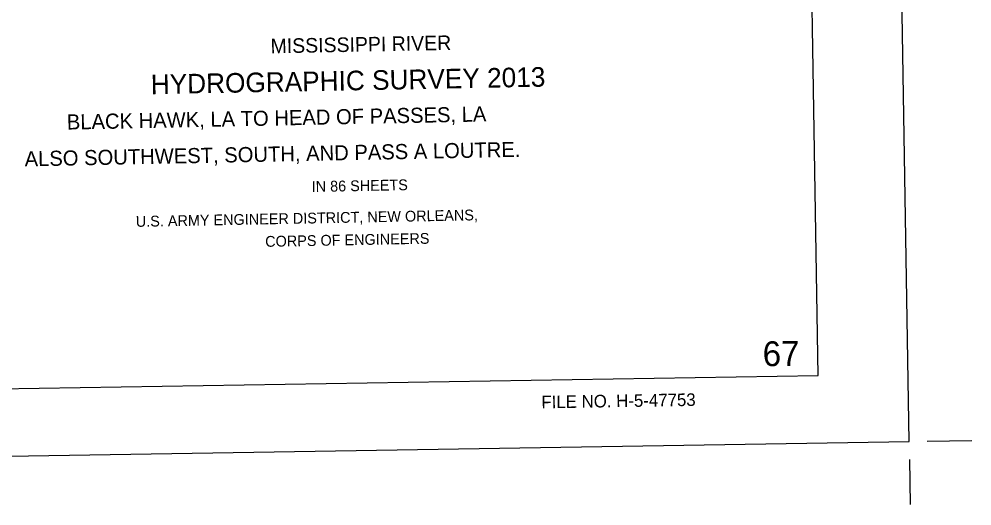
# Model space of a CAD drawing. Extents: x 3855477 to 3893699, y 299188 to 325115.
# Drawn here: x 3884863 to 3893699, y 299771 to 304282 of the extents above; entities that cross this region are included whole.
import ezdxf

# ---------------------------------------------------------------- set-up
doc = ezdxf.new("R2010")
doc.units = 0
for name, color, linetype in [('G-ANNO-NPLT', 7, 'Continuous'), ('V-ANNO-DIMS', 7, 'Continuous'), ('V-ANNO-SYMB', 7, 'Continuous'), ('V-ANNO-TEXT', 7, 'Continuous')]:
    doc.layers.add(name, color=color, linetype=linetype)

msp = doc.modelspace()

# ---------------------------------------------------------------- linework, layer by layer
at = {"layer": 'G-ANNO-NPLT'}
msp.add_lwpolyline([(3856454, 299771.1), (3893115.8, 300368.3), (3892722.2, 324531.8), (3856060.4, 323934.5)], close=True, dxfattribs=at)
at = {"layer": 'V-ANNO-DIMS'}
for p, q in [((3893282.5, 300371.1), (3893699.1, 300377.8)), ((3893118.6, 300201.7), (3893125.4, 299785.1))]:
    msp.add_line(p, q, dxfattribs=at)
at = {"layer": 'V-ANNO-SYMB'}
msp.add_lwpolyline([(3859193.6, 300440.8), (3892272.4, 300979.7), (3891899.1, 323893.3), (3858820.3, 323354.4), (3859193.6, 300440.8)], dxfattribs=at)

# ---------------------------------------------------------------- texts
at = {"layer": 'V-ANNO-TEXT'}
for s, height, rotation, p in [('MISSISSIPPI RIVER', 135, 1.10913, (3887196.5, 303963.6)), ('HYDROGRAPHIC SURVEY 2013', 181.7, 1.10913, (3886086.5, 303585.1)), ('BLACK HAWK, LA TO HEAD OF PASSES, LA', 140, 1.10913, (3885307.4, 303257.7)), ('ALSO SOUTHWEST, SOUTH, AND PASS A LOUTRE.', 140, 1.10913, (3884916, 302916.5)), ('IN 86 SHEETS', 100, 1.10913, (3887577.6, 302679.5)), ('U.S. ARMY ENGINEER DISTRICT, NEW ORLEANS,', 100, 1.10913, (3885946.7, 302356.4)), ('CORPS OF ENGINEERS', 100, 1.10913, (3887146.5, 302171.1)), ('67', 230, 0.93336, (3891760.2, 301064.7)), ('FILE NO. H-5-47753', 116.66, 0.93338, (3889707.6, 300674.8))]:
    msp.add_text(s, height=height, rotation=rotation, dxfattribs=at).set_placement(p)

doc.saveas('drawing.dxf')
